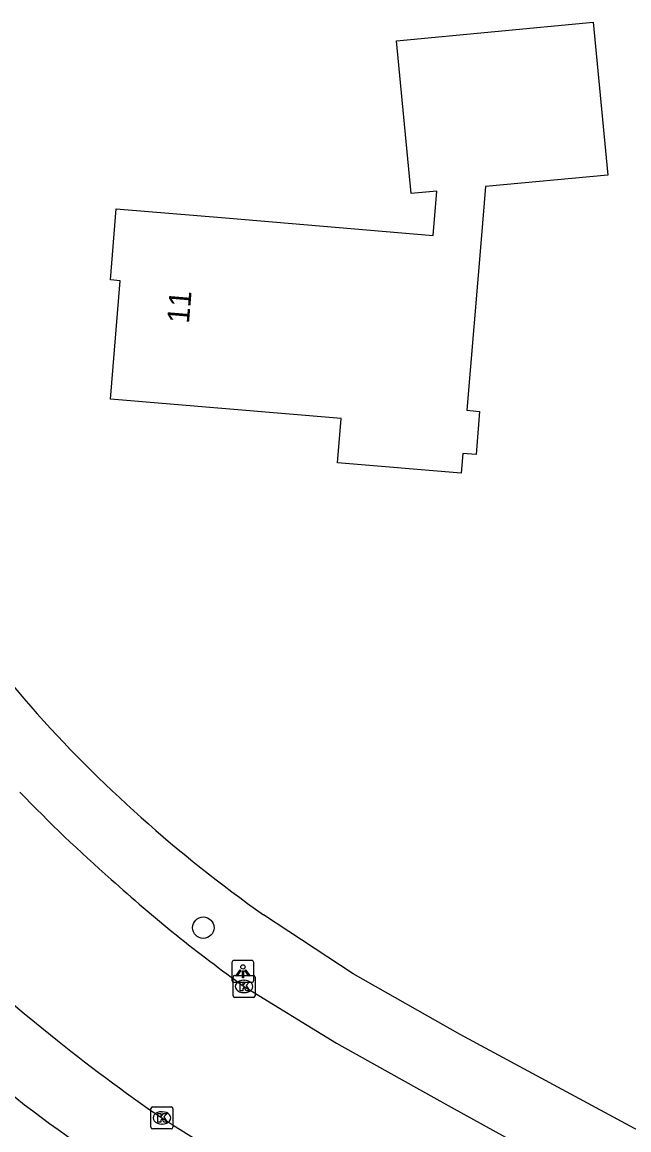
# Model space of a CAD drawing. Extents: x 161258 to 161838, y 380836 to 381727.
# Drawn here: x 161588.3 to 161615.9, y 381097.3 to 381147.8 of the extents above; entities that cross this region are included whole.
import ezdxf

# ---------------------------------------------------------------- set-up
doc = ezdxf.new("R2010")
doc.units = 0
for name, color, linetype in [('IMGEO_Boom', 7, 'Continuous'), ('IMGEO_Kolk', 7, 'Continuous'), ('IMGEO_Lichtpunt', 7, 'Continuous'), ('IMGEO_Pand', 7, 'Continuous'), ('IMGEO_Pand_nummerreeks', 7, 'Continuous'), ('IMGEO_Rijbaan_lokaal_open', 7, 'Continuous'), ('IMGEO_Voetpad_open', 7, 'Continuous')]:
    doc.layers.add(name, color=color, linetype=linetype)

msp = doc.modelspace()

# ---------------------------------------------------------------- linework, layer by layer
at = {"layer": 'IMGEO_Boom'}
msp.add_circle((161596.546, 381106.564), 0.489, dxfattribs=at)
at = {"layer": 'IMGEO_Kolk'}
for p, q in [((161597.979, 381104.386), (161598.831, 381104.386)), ((161597.904, 381103.46), (161597.904, 381104.312)), ((161598.392, 381104.166), (161598.417, 381104.166)), ((161598.905, 381104.312), (161598.905, 381103.46)), ((161598.831, 381103.386), (161597.979, 381103.386)), ((161598.415, 381103.606), (161598.39, 381103.606)), ((161594.16, 381097.467), (161594.16, 381098.319)), ((161594.235, 381098.393), (161595.087, 381098.393)), ((161595.161, 381098.319), (161595.161, 381097.467)), ((161594.648, 381098.173), (161594.673, 381098.173)), ((161595.087, 381097.393), (161594.235, 381097.393)), ((161594.671, 381097.613), (161594.646, 381097.613))]:
    msp.add_line(p, q, dxfattribs=at)
for points in [[(161597.979, 381104.386), (161598.831, 381104.386)], [(161597.904, 381103.46), (161597.904, 381104.312)], [(161598.225, 381104.086), (161598.348, 381104.086), (161598.348, 381103.935), (161598.478, 381104.086), (161598.642, 381104.086), (161598.496, 381103.935), (161598.649, 381103.686), (161598.497, 381103.686), (161598.412, 381103.85), (161598.348, 381103.783), (161598.348, 381103.686), (161598.225, 381103.686), (161598.225, 381104.086)], [(161598.905, 381104.312), (161598.905, 381103.46)], [(161598.831, 381103.386), (161597.979, 381103.386)], [(161594.16, 381097.467), (161594.16, 381098.319)], [(161594.235, 381098.393), (161595.087, 381098.393)], [(161595.161, 381098.319), (161595.161, 381097.467)], [(161594.481, 381098.093), (161594.604, 381098.093), (161594.604, 381097.942), (161594.734, 381098.093), (161594.898, 381098.093), (161594.752, 381097.942), (161594.905, 381097.693), (161594.753, 381097.693), (161594.668, 381097.857), (161594.604, 381097.79), (161594.604, 381097.693), (161594.481, 381097.693), (161594.481, 381098.093)], [(161595.087, 381097.393), (161594.235, 381097.393)]]:
    msp.add_lwpolyline(points, dxfattribs=at)
for centre, start, end in [((161597.981, 381104.31), 91.552, 178.448), ((161597.981, 381104.31), 91.552, 178.448), ((161598.829, 381104.31), 1.552, 88.448), ((161598.829, 381104.31), 1.552, 88.448), ((161597.981, 381103.462), 181.552, 268.448), ((161597.981, 381103.462), 181.552, 268.448), ((161598.829, 381103.462), 271.552, 358.448), ((161598.829, 381103.462), 271.552, 358.448), ((161594.237, 381098.317), 91.552, 178.448), ((161594.237, 381098.317), 91.552, 178.448), ((161595.085, 381098.317), 1.552, 88.448), ((161595.085, 381098.317), 1.552, 88.448), ((161594.237, 381097.469), 181.552, 268.448), ((161594.237, 381097.469), 181.552, 268.448), ((161595.085, 381097.469), 271.552, 358.448), ((161595.085, 381097.469), 271.552, 358.448)]:
    msp.add_arc(centre, 0.0765, start, end, dxfattribs=at)
for centre, major_axis, ratio, start_param, end_param in [((161598.391, 381103.886), (-0.387, 0.002), 0.722429, 4.712389, 7.853982), ((161598.416, 381103.886), (-0.39, 0.002), 0.717154, 1.570796, 4.712389), ((161594.647, 381097.893), (-0.387, 0.002), 0.722429, 4.712389, 7.853982), ((161594.672, 381097.893), (-0.39, 0.002), 0.717154, 1.570796, 4.712389)]:
    msp.add_ellipse(centre, major_axis=major_axis, ratio=ratio, start_param=start_param, end_param=end_param, dxfattribs=at)
at = {"layer": 'IMGEO_Lichtpunt'}
for p, q in [((161597.85, 381104.977), (161597.85, 381104.17)), ((161597.85, 381104.977), (161597.85, 381104.17)), ((161598.752, 381105.072), (161597.944, 381105.072)), ((161598.752, 381105.072), (161597.944, 381105.072)), ((161598.846, 381104.17), (161598.846, 381104.977)), ((161598.846, 381104.17), (161598.846, 381104.977)), ((161597.944, 381104.076), (161598.752, 381104.076)), ((161597.944, 381104.076), (161598.752, 381104.076))]:
    msp.add_line(p, q, dxfattribs=at)
for points in [[(161598.224, 381104.641), (161598.263, 381104.613), (161598.075, 381104.351), (161598.037, 381104.378), (161598.224, 381104.641)], [(161598.326, 381104.593), (161598.373, 381104.593), (161598.373, 381104.271), (161598.326, 381104.271), (161598.326, 381104.593)], [(161598.436, 381104.613), (161598.474, 381104.64), (161598.661, 381104.378), (161598.622, 381104.35), (161598.436, 381104.613)]]:
    msp.add_lwpolyline(points, dxfattribs=at)
msp.add_circle((161598.349, 381104.775), 0.0994, dxfattribs=at)
for centre, start, end in [((161597.944, 381104.977), 90, 180), ((161597.944, 381104.977), 90, 180), ((161598.752, 381104.977), 0, 90), ((161598.752, 381104.977), 0, 90), ((161597.944, 381104.17), 180, 270), ((161597.944, 381104.17), 180, 270), ((161598.752, 381104.17), 270, 0), ((161598.752, 381104.17), 270, 360)]:
    msp.add_arc(centre, 0.0946, start, end, dxfattribs=at)
at = {"layer": 'IMGEO_Pand'}
msp.add_lwpolyline([(161608.969, 381128.13), (161608.364, 381128.18), (161608.289, 381127.284), (161602.655, 381127.756), (161602.824, 381129.772), (161592.312, 381130.652), (161592.764, 381136.055), (161592.312, 381136.093), (161592.583, 381139.33), (161597.55, 381138.914), (161607.015, 381138.122), (161607.183, 381140.133), (161606.013, 381140.022), (161605.353, 381146.991), (161614.313, 381147.839), (161614.973, 381140.87), (161609.408, 381140.343), (161609.207, 381137.938), (161608.555, 381130.146), (161609.133, 381130.098), (161608.969, 381128.13)], dxfattribs=at)
at = {"layer": 'IMGEO_Rijbaan_lokaal_open'}
msp.add_lwpolyline([(161598.405, 381103.885), (161602.607, 381101.294), (161602.851, 381101.158), (161607.838, 381098.385), (161610.746, 381096.768), (161611.018, 381096.621)], dxfattribs=at)
for centre, radius, start, end in [((161628.073, 381150.316), 62.02, 216.36517, 231.65033), ((161633.782, 381156.17), 62.959, 223.6059, 228.84443), ((161639.227, 381160.741), 69.994, 227.9511, 234.32208), ((161634.855, 381157.035), 71.506, 230.72872, 235.79957), ((161681.705, 381233.702), 161.308, 237.34323, 241.08729)]:
    msp.add_arc(centre, radius, start, end, dxfattribs=at)
at = {"layer": 'IMGEO_Voetpad_open'}
msp.add_lwpolyline([(161686.794, 381059.495), (161683.729, 381060.833), (161676.825, 381064.703), (161608.252, 381101.703), (161603.367, 381104.463), (161599.292, 381107.15)], dxfattribs=at)
for centre, radius, start, end in [((161640.303, 381160.614), 67.81, 207.15552, 220.42541), ((161634.832, 381157.552), 61.672, 221.55555, 234.81106), ((161644.733, 381165.291), 87.382, 218.09137, 229.85433), ((161654.415, 381186.477), 109.997, 233.11597, 241.05459)]:
    msp.add_arc(centre, radius, start, end, dxfattribs=at)

# ---------------------------------------------------------------- texts
at = {"layer": 'IMGEO_Pand_nummerreeks'}
msp.add_text('11', height=1, rotation=85.2179, dxfattribs=at).set_placement((161595.89, 381134.079))

doc.saveas('drawing.dxf')
